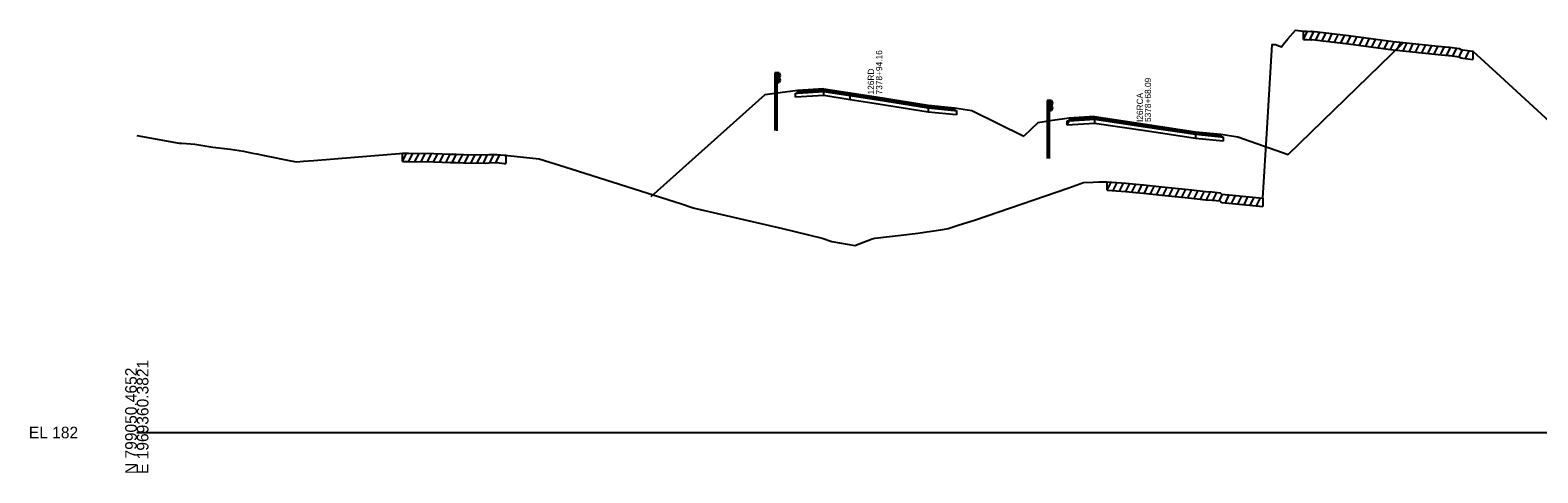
# Model space of a CAD drawing. Extents: x 1017 to 19997, y -1947 to 50737.
# Drawn here: x 13974.3 to 14337.5, y 27490.3 to 27596.8 of the extents above; entities that cross this region are included whole.
import ezdxf

# ---------------------------------------------------------------- set-up
doc = ezdxf.new("R2010")
doc.units = 0
for name, color, linetype in [('RD_GPK_XS_Cell', 7, 'Continuous'), ('RD_XS_Base', 7, 'Continuous'), ('RD_XS_ExGround', 7, 'Continuous'), ('RD_XS_ExPaveRet', 7, 'Continuous'), ('RD_XS_GR', 7, 'Continuous'), ('RD_XS_Greenside', 7, 'Continuous'), ('RD_XS_Pave', 7, 'Continuous'), ('RD_XS_PaveOvlay', 7, 'Continuous'), ('RD_XS_TieSlope', 7, 'Continuous'), ('RD_XS_TX_Notes', 7, 'Continuous')]:
    doc.layers.add(name, color=color, linetype=linetype)

msp = doc.modelspace()

# ---------------------------------------------------------------- linework, layer by layer
at = {"layer": 'RD_GPK_XS_Cell'}
msp.add_line((14000, 27500), (14600, 27500), dxfattribs=at)
at = {"layer": 'RD_XS_Base'}
for points in [[(14158.65, 27581.61), (14159.17, 27581.65), (14165.47, 27582.05)], [(14158.65, 27580.61), (14158.65, 27581.61)], [(14165.47, 27581.05), (14158.65, 27580.61)], [(14165.47, 27581.05), (14165.47, 27582.05)], [(14171.85, 27580.04), (14165.47, 27581.05)], [(14171.85, 27580.04), (14171.85, 27581.04)], [(14190.65, 27577.05), (14178.06, 27579.05), (14171.85, 27580.04)], [(14190.65, 27578.05), (14190.65, 27577.05)], [(14190.65, 27578.05), (14196.94, 27577.48), (14197.47, 27577.43)], [(14197.47, 27576.43), (14190.65, 27577.05)], [(14197.47, 27577.43), (14197.47, 27576.43)], [(14224.11, 27573.92), (14224.62, 27574.95), (14230.7, 27575.35)], [(14224.11, 27574.92), (14224.62, 27574.95), (14230.7, 27575.35)], [(14224.11, 27573.92), (14224.11, 27574.92)], [(14230.7, 27574.35), (14224.11, 27573.92)], [(14230.7, 27575.35), (14230.7, 27574.35)], [(14255.04, 27570.72), (14242.87, 27572.53), (14230.7, 27574.35)], [(14255.04, 27571.72), (14255.04, 27570.72)], [(14255.04, 27571.72), (14261.13, 27571.14), (14261.64, 27571.1)], [(14261.64, 27570.1), (14255.04, 27570.72)], [(14261.64, 27571.1), (14261.64, 27570.1)]]:
    msp.add_lwpolyline(points, dxfattribs=at)
at = {"layer": 'RD_XS_ExGround'}
msp.add_lwpolyline([(14000, 27571.45), (14010.22, 27569.58), (14010.74, 27569.58), (14011.96, 27569.53), (14013.98, 27569.37), (14014.94, 27569.17), (14018.33, 27568.62), (14022.55, 27568.12), (14025.67, 27567.65), (14027.84, 27567.21), (14028.94, 27567.05), (14030.74, 27566.62), (14037.1, 27565.35), (14038.45, 27565.08), (14040.15, 27565.26), (14042.62, 27565.39), (14057.37, 27566.63), (14063.29, 27567.11), (14064, 27567.19), (14065.44, 27567.17), (14071.55, 27567.09), (14075.56, 27566.95), (14076.92, 27566.91), (14078.73, 27566.89), (14083.97, 27566.8), (14084.09, 27566.8), (14084.78, 27566.86), (14086.7, 27566.9), (14088.52, 27566.69), (14088.86, 27566.67), (14089.33, 27566.58), (14096.91, 27565.79), (14103.12, 27563.92), (14131.2, 27554.97), (14134.04, 27554.06), (14134.68, 27553.86), (14155.49, 27549.08), (14165.1, 27546.72), (14167.43, 27545.91), (14172.98, 27544.98), (14177.13, 27546.55), (14177.75, 27546.76), (14184.13, 27547.47), (14188.14, 27547.92), (14194.14, 27548.84), (14195.44, 27549.07), (14198.06, 27549.95), (14201.81, 27551.04), (14224.49, 27558.88), (14228.07, 27560.15), (14230.4, 27560.23), (14231.72, 27560.26), (14233.7, 27560.3), (14238.21, 27559.95), (14240.64, 27559.76), (14242.49, 27559.56), (14246.89, 27559.11), (14253.33, 27558.43), (14257.53, 27557.97), (14259, 27557.85), (14260.94, 27557.68), (14261.28, 27557.29), (14263.91, 27557.05), (14271.26, 27556.35), (14272.3, 27573.22), (14273.49, 27593.31), (14274.32, 27593.3), (14275.69, 27592.75), (14276.12, 27593.31), (14277.26, 27594.65), (14279.14, 27596.76), (14279.76, 27596.69), (14281.02, 27596.52), (14281.86, 27596.5), (14282.9, 27596.44), (14283.02, 27596.55), (14284.42, 27596.38), (14291.88, 27595.49), (14302.66, 27594.05), (14303.39, 27593.96), (14309.64, 27593.34), (14313.49, 27592.94), (14315.92, 27592.7), (14316.24, 27592.66), (14318.51, 27592.36), (14318.9, 27592.08), (14319.41, 27592.01), (14321.83, 27591.68), (14328.43, 27585.71), (14356.17, 27560.24)], dxfattribs=at)
at = {"layer": 'RD_XS_ExPaveRet'}
for p, q in [((14281.02, 27594.52), (14281.02, 27596.52)), ((14281.02, 27594.52), (14282, 27596.49)), ((14281.02, 27594.52), (14281.86, 27594.5)), ((14281.86, 27594.5), (14282.9, 27594.44)), ((14282.52, 27594.46), (14283.53, 27596.48)), ((14282.9, 27594.44), (14283.02, 27594.55)), ((14283.02, 27594.55), (14284.42, 27594.38)), ((14284.02, 27594.43), (14284.96, 27596.32)), ((14284.42, 27594.38), (14291.88, 27593.49)), ((14285.52, 27594.25), (14286.46, 27596.14)), ((14287.02, 27594.07), (14287.96, 27595.96)), ((14288.52, 27593.89), (14289.46, 27595.78)), ((14290.02, 27593.71), (14290.96, 27595.6)), ((14291.52, 27593.54), (14292.46, 27595.42)), ((14293.02, 27593.34), (14293.96, 27595.22)), ((14294.52, 27593.14), (14295.46, 27595.02)), ((14296.02, 27592.94), (14296.96, 27594.82)), ((14297.52, 27592.74), (14298.46, 27594.62)), ((14299.02, 27592.54), (14299.96, 27594.42)), ((14300.52, 27592.34), (14301.46, 27594.22)), ((14302.02, 27592.14), (14302.96, 27594.01)), ((14303.52, 27591.94), (14304.47, 27593.85)), ((14305.02, 27591.8), (14305.97, 27593.7)), ((14306.52, 27591.65), (14307.47, 27593.55)), ((14291.88, 27593.49), (14302.66, 27592.05)), ((14302.66, 27592.05), (14303.39, 27591.96)), ((14303.39, 27591.96), (14309.64, 27591.34)), ((14308.02, 27591.5), (14308.97, 27593.4)), ((14309.52, 27591.35), (14310.47, 27593.25)), ((14309.64, 27591.34), (14313.49, 27590.94)), ((14311.02, 27591.2), (14311.97, 27593.1)), ((14312.52, 27591.04), (14313.47, 27592.95)), ((14313.49, 27590.94), (14315.92, 27590.7)), ((14314.02, 27590.89), (14314.97, 27592.79)), ((14315.52, 27590.74), (14316.46, 27592.63)), ((14315.92, 27590.7), (14316.24, 27590.66)), ((14316.24, 27590.66), (14318.51, 27590.36)), ((14317.02, 27590.56), (14317.96, 27592.43)), ((14318.51, 27590.36), (14318.9, 27590.08)), ((14318.52, 27590.35), (14319.35, 27592.02)), ((14318.9, 27590.08), (14319.41, 27590.01)), ((14319.41, 27590.01), (14321.83, 27589.68)), ((14320.02, 27589.93), (14320.96, 27591.8)), ((14321.83, 27591.68), (14321.83, 27589.68)), ((14064, 27565.19), (14064, 27567.19)), ((14064, 27565.19), (14064.99, 27567.18)), ((14064, 27565.19), (14065.44, 27565.17)), ((14065.44, 27565.17), (14071.55, 27565.09)), ((14065.5, 27565.17), (14066.49, 27567.16)), ((14067, 27565.15), (14067.99, 27567.14)), ((14068.5, 27565.13), (14069.49, 27567.12)), ((14070, 27565.11), (14070.99, 27567.1)), ((14071.5, 27565.09), (14072.48, 27567.06)), ((14071.55, 27565.09), (14075.56, 27564.95)), ((14073, 27565.04), (14073.98, 27567.01)), ((14074.5, 27564.99), (14075.48, 27566.95)), ((14075.56, 27564.95), (14076.92, 27564.91)), ((14076, 27564.94), (14076.98, 27566.91)), ((14076.92, 27564.91), (14078.73, 27564.89)), ((14077.5, 27564.9), (14078.49, 27566.89)), ((14078.73, 27564.89), (14083.97, 27564.8)), ((14079, 27564.89), (14079.99, 27566.87)), ((14080.5, 27564.86), (14081.49, 27566.84)), ((14082, 27564.83), (14082.99, 27566.81)), ((14083.5, 27564.81), (14084.51, 27566.84)), ((14083.97, 27564.8), (14084.09, 27564.8)), ((14084.09, 27564.8), (14084.78, 27564.86)), ((14084.78, 27564.86), (14086.7, 27564.9)), ((14085, 27564.87), (14086.01, 27566.89)), ((14086.5, 27564.9), (14087.46, 27566.81)), ((14086.7, 27564.9), (14088.52, 27564.69)), ((14088.52, 27564.69), (14088.86, 27564.67)), ((14088.86, 27566.67), (14088.86, 27564.67)), ((14233.7, 27558.3), (14233.7, 27560.3)), ((14233.7, 27558.3), (14234.66, 27560.22)), ((14233.7, 27558.3), (14238.21, 27557.95)), ((14235.2, 27558.18), (14236.16, 27560.11)), ((14236.7, 27558.07), (14237.66, 27560)), ((14238.2, 27557.96), (14239.16, 27559.88)), ((14238.21, 27557.95), (14240.64, 27557.76)), ((14239.7, 27557.83), (14240.66, 27559.75)), ((14240.64, 27557.76), (14242.49, 27557.56)), ((14241.2, 27557.7), (14242.15, 27559.6)), ((14242.49, 27557.56), (14246.89, 27557.11)), ((14242.7, 27557.54), (14243.65, 27559.45)), ((14244.2, 27557.39), (14245.15, 27559.29)), ((14245.7, 27557.24), (14246.65, 27559.14)), ((14247.2, 27557.08), (14248.15, 27558.98)), ((14248.7, 27556.92), (14249.65, 27558.82)), ((14250.2, 27556.76), (14251.15, 27558.66)), ((14251.7, 27556.6), (14252.65, 27558.5)), ((14253.2, 27556.45), (14254.15, 27558.34)), ((14254.7, 27556.28), (14255.65, 27558.18)), ((14256.2, 27556.11), (14257.15, 27558.01)), ((14257.7, 27555.95), (14258.66, 27557.88)), ((14259.2, 27555.83), (14260.16, 27557.75)), ((14260.7, 27555.7), (14261.49, 27557.27)), ((14246.89, 27557.11), (14253.33, 27556.43)), ((14253.33, 27556.43), (14257.53, 27555.97)), ((14257.53, 27555.97), (14259, 27555.85)), ((14259, 27555.85), (14260.94, 27555.68)), ((14260.94, 27555.68), (14261.28, 27555.29)), ((14261.28, 27555.29), (14263.91, 27555.05)), ((14262.2, 27555.21), (14263.16, 27557.12)), ((14263.7, 27555.07), (14264.65, 27556.98)), ((14263.91, 27555.05), (14271.26, 27554.35)), ((14265.2, 27554.93), (14266.15, 27556.84)), ((14266.7, 27554.79), (14267.65, 27556.7)), ((14268.2, 27554.64), (14269.15, 27556.55)), ((14269.7, 27554.5), (14270.65, 27556.41)), ((14271.26, 27556.35), (14271.26, 27554.35))]:
    msp.add_line(p, q, dxfattribs=at)
at = {"layer": 'RD_XS_GR'}
for points in [[(14154.21, 27586.51), (14153.69, 27586.52)], [(14153.69, 27586.52), (14153.69, 27581.52)], [(14154.21, 27581.59), (14154.21, 27586.51)], [(14154.72, 27586.5), (14154.21, 27586.51)], [(14154.21, 27586.51), (14154.21, 27584.15)], [(14154.72, 27584.14), (14154.72, 27586.5)], [(14154.72, 27586.5), (14154.98, 27585.9)], [(14154.21, 27584.15), (14154.72, 27584.14)], [(14154.98, 27584.74), (14154.72, 27584.14)], [(14154.98, 27585.9), (14154.73, 27585.3)], [(14154.73, 27585.3), (14154.98, 27584.74)], [(14153.69, 27581.52), (14154.21, 27581.59)], [(14153.69, 27581.52), (14153.69, 27572.6)], [(14154.21, 27572.59), (14154.21, 27581.59)], [(14219.81, 27579.82), (14219.31, 27579.83)], [(14219.31, 27579.83), (14219.31, 27574.83)], [(14219.81, 27574.9), (14219.81, 27579.82)], [(14220.31, 27579.81), (14219.81, 27579.82)], [(14219.81, 27579.82), (14219.81, 27577.46)], [(14220.31, 27577.45), (14220.31, 27579.81)], [(14220.31, 27579.81), (14220.56, 27579.21)], [(14220.56, 27579.21), (14220.32, 27578.61)], [(14219.81, 27577.46), (14220.31, 27577.45)], [(14220.56, 27578.05), (14220.31, 27577.45)], [(14220.32, 27578.61), (14220.56, 27578.05)], [(14219.31, 27574.83), (14219.81, 27574.9)], [(14219.31, 27574.83), (14219.31, 27565.9)], [(14219.81, 27565.9), (14219.81, 27574.9)]]:
    msp.add_lwpolyline(points, dxfattribs=at)
at = {"layer": 'RD_XS_Greenside'}
for points in [[(14154.98, 27581.7), (14151.3, 27581.18), (14123.81, 27556.69)], [(14159.17, 27582.28), (14154.98, 27581.7)], [(14196.94, 27578.12), (14201.14, 27577.42)], [(14201.14, 27577.42), (14213.68, 27571.26)], [(14224.62, 27575.59), (14220.56, 27575)], [(14220.56, 27575), (14217.01, 27574.49), (14213.68, 27571.26)], [(14261.13, 27571.78), (14265.19, 27571.08)], [(14265.19, 27571.08), (14277.36, 27566.89)]]:
    msp.add_lwpolyline(points, dxfattribs=at)
at = {"layer": 'RD_XS_Pave'}
for points in [[(14159.17, 27581.97), (14165.47, 27582.36)], [(14165.47, 27582.05), (14159.17, 27581.65)], [(14159.17, 27581.65), (14159.17, 27581.97)], [(14190.65, 27578.37), (14178.06, 27580.37), (14165.47, 27582.36)], [(14165.47, 27582.36), (14165.47, 27582.05)], [(14165.47, 27582.05), (14178.06, 27580.05), (14190.65, 27578.05)], [(14190.65, 27578.37), (14178.06, 27580.37), (14171.85, 27581.35)], [(14171.85, 27581.35), (14171.85, 27581.04)], [(14171.85, 27581.04), (14178.06, 27580.05), (14190.65, 27578.05)], [(14190.65, 27578.05), (14190.65, 27578.37)], [(14190.65, 27578.37), (14196.94, 27577.8)], [(14196.94, 27577.48), (14190.65, 27578.05)], [(14196.94, 27577.8), (14196.94, 27577.48)], [(14230.7, 27575.66), (14224.62, 27575.27)], [(14255.04, 27572.04), (14242.87, 27573.85), (14230.7, 27575.66)], [(14230.7, 27575.66), (14230.7, 27575.35)], [(14224.62, 27574.95), (14230.7, 27575.35)], [(14224.62, 27575.27), (14224.62, 27574.95)], [(14230.7, 27575.35), (14242.87, 27573.53), (14255.04, 27571.72)], [(14255.04, 27571.72), (14255.04, 27572.04)], [(14255.04, 27572.04), (14261.13, 27571.46)], [(14261.13, 27571.14), (14255.04, 27571.72)], [(14261.13, 27571.46), (14261.13, 27571.14)]]:
    msp.add_lwpolyline(points, dxfattribs=at)
at = {"layer": 'RD_XS_PaveOvlay'}
for points in [[(14165.47, 27582.68), (14159.17, 27582.28)], [(14165.47, 27582.68), (14178.06, 27580.69), (14190.65, 27578.69)], [(14165.47, 27582.36), (14165.47, 27582.68)], [(14159.17, 27582.28), (14159.17, 27581.97)], [(14171.85, 27581.67), (14178.06, 27580.69), (14190.65, 27578.69)], [(14171.85, 27581.35), (14171.85, 27581.67)], [(14190.65, 27578.69), (14190.65, 27578.37)], [(14190.65, 27578.69), (14196.94, 27578.12)], [(14196.94, 27578.12), (14196.94, 27577.8)], [(14230.7, 27575.98), (14224.62, 27575.59)], [(14224.62, 27575.59), (14224.62, 27575.27)], [(14230.7, 27575.98), (14242.87, 27574.17), (14255.04, 27572.35)], [(14230.7, 27575.66), (14230.7, 27575.98)], [(14255.04, 27572.35), (14255.04, 27572.04)], [(14255.04, 27572.35), (14261.13, 27571.78)], [(14261.13, 27571.78), (14261.13, 27571.46)]]:
    msp.add_lwpolyline(points, dxfattribs=at)
at = {"layer": 'RD_XS_TieSlope'}
msp.add_lwpolyline([(14277.36, 27566.89), (14305.06, 27593.74)], dxfattribs=at)

# ---------------------------------------------------------------- texts
at = {"layer": 'RD_GPK_XS_Cell'}
for s, p in [('E 1969360.3821', (14002.8, 27490)), ('N 799050.4652', (14000, 27490))]:
    msp.add_text(s, height=2.8, rotation=90, dxfattribs=at).set_placement(p)
msp.add_text('EL 182', height=2.8, dxfattribs=at).set_placement((13974, 27498.6))
at = {"layer": 'RD_XS_TX_Notes'}
for s, p in [(' 7378+94.16', (14179.54, 27580.74)), (' 126RD', (14177.58, 27580.74)), (' 5378+68.09', (14244.31, 27574.11)), (' I26RCA', (14242.36, 27574.11))]:
    msp.add_text(s, height=1.5, rotation=90, dxfattribs=at).set_placement(p)

doc.saveas('drawing.dxf')
